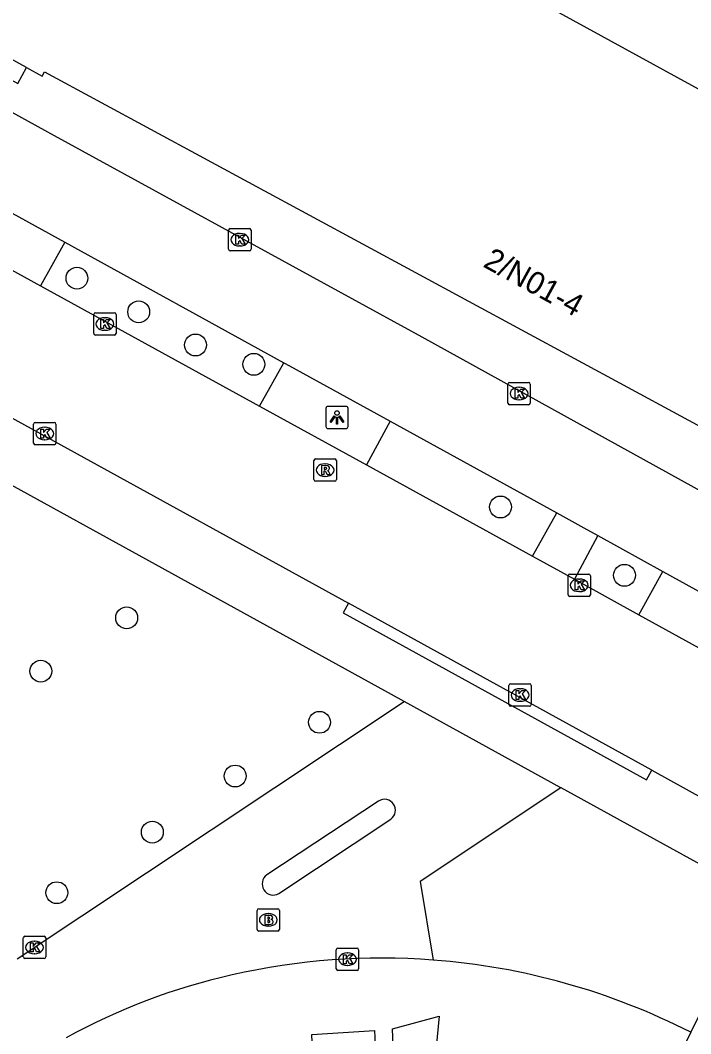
# Model space of a CAD drawing. Extents: x 161087 to 161922, y 382574 to 383873.
# Drawn here: x 161763.55 to 161793.57, y 383156.03 to 383201.39 of the extents above; entities that cross this region are included whole.
import ezdxf

# ---------------------------------------------------------------- set-up
doc = ezdxf.new("R2010")
doc.units = 0
for name, color, linetype in [('IMGEO_Berm_open', 7, 'Continuous'), ('IMGEO_Boom', 7, 'Continuous'), ('IMGEO_Brandkraan', 7, 'Continuous'), ('IMGEO_Fietspad_gesloten', 7, 'Continuous'), ('IMGEO_Groenvoorziening', 7, 'Continuous'), ('IMGEO_Kolk', 7, 'Continuous'), ('IMGEO_Lichtpunt', 7, 'Continuous'), ('IMGEO_Pand', 7, 'Continuous'), ('IMGEO_Pand_nummerreeks', 7, 'Continuous'), ('IMGEO_Parkeervlak_open', 7, 'Continuous'), ('IMGEO_Rijbaan_lokaal_gesloten', 7, 'Continuous'), ('IMGEO_Rijbaan_lokaal_open', 7, 'Continuous'), ('IMGEO_Rioolput', 7, 'Continuous'), ('IMGEO_Verkeerseiland_open', 7, 'Continuous'), ('IMGEO_Voetpad_open', 7, 'Continuous')]:
    doc.layers.add(name, color=color, linetype=linetype)

msp = doc.modelspace()

# ---------------------------------------------------------------- linework, layer by layer
at = {"layer": 'IMGEO_Berm_open'}
for points in [[(161765.549, 383191.451), (161764.459, 383189.509)], [(161774.258, 383184.123), (161775.351, 383186.06)], [(161780.114, 383183.44), (161779.043, 383181.493)], [(161786.484, 383177.403), (161787.569, 383179.338)], [(161789.413, 383178.323), (161788.363, 383176.37)], [(161791.248, 383174.784), (161792.325, 383176.719)]]:
    msp.add_lwpolyline(points, dxfattribs=at)
at = {"layer": 'IMGEO_Boom'}
for centre in [(161766.084, 383189.842), (161768.851, 383188.336), (161771.393, 383186.855), (161774.005, 383185.99), (161785.051, 383179.605), (161790.601, 383176.547), (161768.312, 383174.644), (161764.466, 383172.258), (161776.947, 383169.97), (161773.169, 383167.564), (161769.46, 383165.055), (161765.182, 383162.343)]:
    msp.add_circle(centre, 0.489, dxfattribs=at)
at = {"layer": 'IMGEO_Brandkraan'}
for p, q in [((161774.153, 383160.701), (161774.153, 383161.553)), ((161774.228, 383161.627), (161775.08, 383161.627)), ((161775.154, 383161.553), (161775.154, 383160.701)), ((161774.641, 383161.407), (161774.666, 383161.407)), ((161775.08, 383160.627), (161774.228, 383160.627)), ((161774.664, 383160.847), (161774.639, 383160.847))]:
    msp.add_line(p, q, dxfattribs=at)
for points in [[(161774.153, 383160.701), (161774.153, 383161.553)], [(161774.228, 383161.627), (161775.08, 383161.627)], [(161775.154, 383161.553), (161775.154, 383160.701)], [(161774.501, 383161.327), (161774.501, 383160.927), (161774.714, 383160.927)], [(161774.732, 383161.327), (161774.501, 383161.327)], [(161774.68, 383161.246), (161774.626, 383161.246), (161774.626, 383161.17)], [(161774.626, 383161.17), (161774.679, 383161.17)], [(161774.688, 383161.094), (161774.626, 383161.094), (161774.626, 383161.013)], [(161775.08, 383160.627), (161774.228, 383160.627)], [(161774.626, 383161.013), (161774.688, 383161.013)]]:
    msp.add_lwpolyline(points, dxfattribs=at)
for centre, radius, start, end in [((161774.23, 383161.551), 0.0765, 91.552, 178.448), ((161774.23, 383161.551), 0.0765, 91.552, 178.448), ((161775.078, 383161.551), 0.0765, 1.552, 88.448), ((161775.078, 383161.551), 0.0765, 1.552, 88.448), ((161774.681, 383161.208), 0.0379, 267.8285, 90.9355), ((161774.689, 383161.053), 0.0404, 269.8759, 90.5077), ((161774.736, 383161.182), 0.145, 59.4692, 91.5367), ((161774.761, 383161.229), 0.0922, 285.5137, 58.1501), ((161774.766, 383161.037), 0.105, 301.3115, 78.989), ((161774.23, 383160.703), 0.0765, 181.552, 268.448), ((161774.23, 383160.703), 0.0765, 181.552, 268.448), ((161774.72, 383161.178), 0.251, 268.6676, 293.5347), ((161775.078, 383160.703), 0.0765, 271.552, 358.448), ((161775.078, 383160.703), 0.0765, 271.552, 358.448)]:
    msp.add_arc(centre, radius, start, end, dxfattribs=at)
for centre, major_axis, ratio, start_param, end_param in [((161774.64, 383161.127), (-0.387, 0.002), 0.722429, 4.712389, 7.853982), ((161774.665, 383161.127), (-0.39, 0.002), 0.717154, 1.570796, 4.712389)]:
    msp.add_ellipse(centre, major_axis=major_axis, ratio=ratio, start_param=start_param, end_param=end_param, dxfattribs=at)
at = {"layer": 'IMGEO_Fietspad_gesloten'}
for points in [[(161813.482, 383169.651), (161808.082, 383172.609), (161796.69, 383178.843), (161781.538, 383187.211), (161765.085, 383196.212), (161740.293, 383209.885), (161724.103, 383218.792), (161711.611, 383225.692), (161701.802, 383231.102)], [(161750.765, 383199.565), (161759.781, 383194.623), (161765.549, 383191.451)], [(161765.549, 383191.451), (161775.351, 383186.06)], [(161775.351, 383186.06), (161775.6, 383185.923), (161780.114, 383183.44)], [(161780.114, 383183.44), (161787.569, 383179.338)], [(161787.569, 383179.338), (161788.787, 383178.668), (161789.413, 383178.323)], [(161789.413, 383178.323), (161792.325, 383176.719)], [(161792.325, 383176.719), (161806.343, 383168.996), (161806.62, 383168.844)]]:
    msp.add_lwpolyline(points, dxfattribs=at)
at = {"layer": 'IMGEO_Groenvoorziening'}
for points in [[(161763.409, 383159.378), (161780.73, 383170.907)], [(161787.745, 383167.041), (161781.452, 383162.84), (161782.039, 383159.329)]]:
    msp.add_lwpolyline(points, dxfattribs=at)
at = {"layer": 'IMGEO_Kolk'}
for p, q in [((161772.878, 383191.141), (161772.878, 383191.993)), ((161772.953, 383192.067), (161773.805, 383192.067)), ((161773.879, 383191.993), (161773.879, 383191.141)), ((161773.366, 383191.847), (161773.391, 383191.847)), ((161773.805, 383191.067), (161772.953, 383191.067)), ((161773.389, 383191.287), (161773.364, 383191.287)), ((161766.91, 383188.295), (161767.762, 383188.295)), ((161766.835, 383187.369), (161766.835, 383188.221)), ((161767.323, 383188.075), (161767.348, 383188.075)), ((161767.836, 383188.221), (161767.836, 383187.369)), ((161767.346, 383187.515), (161767.321, 383187.515)), ((161767.762, 383187.295), (161766.91, 383187.295)), ((161785.383, 383184.256), (161785.383, 383185.108)), ((161785.458, 383185.182), (161786.31, 383185.182)), ((161786.384, 383185.108), (161786.384, 383184.256)), ((161785.871, 383184.962), (161785.896, 383184.962)), ((161786.31, 383184.182), (161785.458, 383184.182)), ((161785.894, 383184.402), (161785.869, 383184.402)), ((161764.142, 383182.465), (161764.142, 383183.317)), ((161764.217, 383183.391), (161765.069, 383183.391)), ((161765.143, 383183.317), (161765.143, 383182.465)), ((161764.63, 383183.171), (161764.655, 383183.171)), ((161765.069, 383182.391), (161764.217, 383182.391)), ((161764.653, 383182.611), (161764.628, 383182.611)), ((161788.074, 383175.674), (161788.074, 383176.526)), ((161788.149, 383176.6), (161789.001, 383176.6)), ((161789.075, 383176.526), (161789.075, 383175.674)), ((161788.562, 383176.38), (161788.587, 383176.38)), ((161789.001, 383175.6), (161788.149, 383175.6)), ((161788.585, 383175.82), (161788.56, 383175.82)), ((161785.428, 383170.765), (161785.428, 383171.617)), ((161785.503, 383171.691), (161786.355, 383171.691)), ((161786.429, 383171.617), (161786.429, 383170.765)), ((161785.916, 383171.471), (161785.941, 383171.471)), ((161786.355, 383170.691), (161785.503, 383170.691)), ((161785.939, 383170.911), (161785.914, 383170.911)), ((161763.684, 383159.467), (161763.684, 383160.319)), ((161763.759, 383160.393), (161764.611, 383160.393)), ((161764.172, 383160.173), (161764.197, 383160.173)), ((161764.685, 383160.319), (161764.685, 383159.467)), ((161777.698, 383158.941), (161777.698, 383159.793)), ((161777.773, 383159.867), (161778.625, 383159.867)), ((161778.699, 383159.793), (161778.699, 383158.941)), ((161764.611, 383159.393), (161763.759, 383159.393)), ((161764.195, 383159.613), (161764.17, 383159.613)), ((161778.186, 383159.647), (161778.211, 383159.647)), ((161778.625, 383158.867), (161777.773, 383158.867)), ((161778.209, 383159.087), (161778.184, 383159.087))]:
    msp.add_line(p, q, dxfattribs=at)
for points in [[(161772.878, 383191.141), (161772.878, 383191.993)], [(161772.953, 383192.067), (161773.805, 383192.067)], [(161773.879, 383191.993), (161773.879, 383191.141)], [(161773.199, 383191.767), (161773.322, 383191.767), (161773.322, 383191.616), (161773.452, 383191.767), (161773.616, 383191.767), (161773.47, 383191.616), (161773.623, 383191.367), (161773.471, 383191.367), (161773.386, 383191.531), (161773.322, 383191.464), (161773.322, 383191.367), (161773.199, 383191.367), (161773.199, 383191.767)], [(161773.805, 383191.067), (161772.953, 383191.067)], [(161766.91, 383188.295), (161767.762, 383188.295)], [(161766.835, 383187.369), (161766.835, 383188.221)], [(161767.156, 383187.995), (161767.279, 383187.995), (161767.279, 383187.844), (161767.409, 383187.995), (161767.573, 383187.995), (161767.427, 383187.844), (161767.58, 383187.595), (161767.428, 383187.595), (161767.343, 383187.759), (161767.279, 383187.692), (161767.279, 383187.595), (161767.156, 383187.595), (161767.156, 383187.995)], [(161767.836, 383188.221), (161767.836, 383187.369)], [(161767.762, 383187.295), (161766.91, 383187.295)], [(161785.383, 383184.256), (161785.383, 383185.108)], [(161785.458, 383185.182), (161786.31, 383185.182)], [(161786.384, 383185.108), (161786.384, 383184.256)], [(161785.704, 383184.882), (161785.827, 383184.882), (161785.827, 383184.731), (161785.957, 383184.882), (161786.121, 383184.882), (161785.975, 383184.731), (161786.128, 383184.482), (161785.976, 383184.482), (161785.891, 383184.646), (161785.827, 383184.579), (161785.827, 383184.482), (161785.704, 383184.482), (161785.704, 383184.882)], [(161786.31, 383184.182), (161785.458, 383184.182)], [(161764.142, 383182.465), (161764.142, 383183.317)], [(161764.217, 383183.391), (161765.069, 383183.391)], [(161765.143, 383183.317), (161765.143, 383182.465)], [(161764.463, 383183.091), (161764.586, 383183.091), (161764.586, 383182.94), (161764.716, 383183.091), (161764.88, 383183.091), (161764.734, 383182.94), (161764.887, 383182.691), (161764.735, 383182.691), (161764.65, 383182.855), (161764.586, 383182.788), (161764.586, 383182.691), (161764.463, 383182.691), (161764.463, 383183.091)], [(161765.069, 383182.391), (161764.217, 383182.391)], [(161788.074, 383175.674), (161788.074, 383176.526)], [(161788.149, 383176.6), (161789.001, 383176.6)], [(161789.075, 383176.526), (161789.075, 383175.674)], [(161788.395, 383176.3), (161788.518, 383176.3), (161788.518, 383176.149), (161788.648, 383176.3), (161788.812, 383176.3), (161788.666, 383176.149), (161788.819, 383175.9), (161788.667, 383175.9), (161788.582, 383176.064), (161788.518, 383175.997), (161788.518, 383175.9), (161788.395, 383175.9), (161788.395, 383176.3)], [(161789.001, 383175.6), (161788.149, 383175.6)], [(161785.428, 383170.765), (161785.428, 383171.617)], [(161785.503, 383171.691), (161786.355, 383171.691)], [(161786.429, 383171.617), (161786.429, 383170.765)], [(161785.749, 383171.391), (161785.872, 383171.391), (161785.872, 383171.24), (161786.002, 383171.391), (161786.166, 383171.391), (161786.02, 383171.24), (161786.173, 383170.991), (161786.021, 383170.991), (161785.936, 383171.155), (161785.872, 383171.088), (161785.872, 383170.991), (161785.749, 383170.991), (161785.749, 383171.391)], [(161786.355, 383170.691), (161785.503, 383170.691)], [(161763.684, 383159.467), (161763.684, 383160.319)], [(161763.759, 383160.393), (161764.611, 383160.393)], [(161764.685, 383160.319), (161764.685, 383159.467)], [(161764.005, 383160.093), (161764.128, 383160.093), (161764.128, 383159.942), (161764.258, 383160.093), (161764.422, 383160.093), (161764.276, 383159.942), (161764.429, 383159.693), (161764.277, 383159.693), (161764.192, 383159.857), (161764.128, 383159.79), (161764.128, 383159.693), (161764.005, 383159.693), (161764.005, 383160.093)], [(161777.698, 383158.941), (161777.698, 383159.793)], [(161777.773, 383159.867), (161778.625, 383159.867)], [(161778.699, 383159.793), (161778.699, 383158.941)], [(161764.611, 383159.393), (161763.759, 383159.393)], [(161778.019, 383159.567), (161778.142, 383159.567), (161778.142, 383159.416), (161778.272, 383159.567), (161778.436, 383159.567), (161778.29, 383159.416), (161778.443, 383159.167), (161778.291, 383159.167), (161778.206, 383159.331), (161778.142, 383159.264), (161778.142, 383159.167), (161778.019, 383159.167), (161778.019, 383159.567)], [(161778.625, 383158.867), (161777.773, 383158.867)]]:
    msp.add_lwpolyline(points, dxfattribs=at)
for centre, start, end in [((161772.955, 383191.991), 91.552, 178.448), ((161772.955, 383191.991), 91.552, 178.448), ((161773.803, 383191.991), 1.552, 88.448), ((161773.803, 383191.991), 1.552, 88.448), ((161772.955, 383191.143), 181.552, 268.448), ((161772.955, 383191.143), 181.552, 268.448), ((161773.803, 383191.143), 271.552, 358.448), ((161773.803, 383191.143), 271.552, 358.448), ((161766.912, 383188.219), 91.552, 178.448), ((161766.912, 383188.219), 91.552, 178.448), ((161767.76, 383188.219), 1.552, 88.448), ((161767.76, 383188.219), 1.552, 88.448), ((161766.912, 383187.371), 181.552, 268.448), ((161766.912, 383187.371), 181.552, 268.448), ((161767.76, 383187.371), 271.552, 358.448), ((161767.76, 383187.371), 271.552, 358.448), ((161785.46, 383185.106), 91.552, 178.448), ((161785.46, 383185.106), 91.552, 178.448), ((161786.308, 383185.106), 1.552, 88.448), ((161786.308, 383185.106), 1.552, 88.448), ((161785.46, 383184.258), 181.552, 268.448), ((161785.46, 383184.258), 181.552, 268.448), ((161786.308, 383184.258), 271.552, 358.448), ((161786.308, 383184.258), 271.552, 358.448), ((161764.219, 383183.315), 91.552, 178.448), ((161764.219, 383183.315), 91.552, 178.448), ((161765.067, 383183.315), 1.552, 88.448), ((161765.067, 383183.315), 1.552, 88.448), ((161764.219, 383182.467), 181.552, 268.448), ((161764.219, 383182.467), 181.552, 268.448), ((161765.067, 383182.467), 271.552, 358.448), ((161765.067, 383182.467), 271.552, 358.448), ((161788.151, 383176.524), 91.552, 178.448), ((161788.151, 383176.524), 91.552, 178.448), ((161788.999, 383176.524), 1.552, 88.448), ((161788.999, 383176.524), 1.552, 88.448), ((161788.151, 383175.676), 181.552, 268.448), ((161788.151, 383175.676), 181.552, 268.448), ((161788.999, 383175.676), 271.552, 358.448), ((161788.999, 383175.676), 271.552, 358.448), ((161785.505, 383171.615), 91.552, 178.448), ((161785.505, 383171.615), 91.552, 178.448), ((161786.353, 383171.615), 1.552, 88.448), ((161786.353, 383171.615), 1.552, 88.448), ((161785.505, 383170.767), 181.552, 268.448), ((161785.505, 383170.767), 181.552, 268.448), ((161786.353, 383170.767), 271.552, 358.448), ((161786.353, 383170.767), 271.552, 358.448), ((161763.761, 383160.317), 91.552, 178.448), ((161763.761, 383160.317), 91.552, 178.448), ((161764.609, 383160.317), 1.552, 88.448), ((161764.609, 383160.317), 1.552, 88.448), ((161777.775, 383159.791), 91.552, 178.448), ((161777.775, 383159.791), 91.552, 178.448), ((161778.623, 383159.791), 1.552, 88.448), ((161778.623, 383159.791), 1.552, 88.448), ((161763.761, 383159.469), 181.552, 268.448), ((161763.761, 383159.469), 181.552, 268.448), ((161764.609, 383159.469), 271.552, 358.448), ((161764.609, 383159.469), 271.552, 358.448), ((161777.775, 383158.943), 181.552, 268.448), ((161777.775, 383158.943), 181.552, 268.448), ((161778.623, 383158.943), 271.552, 358.448), ((161778.623, 383158.943), 271.552, 358.448)]:
    msp.add_arc(centre, 0.0765, start, end, dxfattribs=at)
for centre, major_axis, ratio, start_param, end_param in [((161773.365, 383191.567), (-0.387, 0.002), 0.722429, 4.712389, 7.853982), ((161773.39, 383191.567), (-0.39, 0.002), 0.717154, 1.570796, 4.712389), ((161767.322, 383187.795), (-0.387, 0.002), 0.722429, 4.712389, 7.853982), ((161767.347, 383187.795), (-0.39, 0.002), 0.717154, 1.570796, 4.712389), ((161785.87, 383184.682), (-0.387, 0.002), 0.722429, 4.712389, 7.853982), ((161785.895, 383184.682), (-0.39, 0.002), 0.717154, 1.570796, 4.712389), ((161764.629, 383182.891), (-0.387, 0.002), 0.722429, 4.712389, 7.853982), ((161764.654, 383182.891), (-0.39, 0.002), 0.717154, 1.570796, 4.712389), ((161788.561, 383176.1), (-0.387, 0.002), 0.722429, 4.712389, 7.853982), ((161788.586, 383176.1), (-0.39, 0.002), 0.717154, 1.570796, 4.712389), ((161785.915, 383171.191), (-0.387, 0.002), 0.722429, 4.712389, 7.853982), ((161785.94, 383171.191), (-0.39, 0.002), 0.717154, 1.570796, 4.712389), ((161764.171, 383159.893), (-0.387, 0.002), 0.722429, 4.712389, 7.853982), ((161764.196, 383159.893), (-0.39, 0.002), 0.717154, 1.570796, 4.712389), ((161778.185, 383159.367), (-0.387, 0.002), 0.722429, 4.712389, 7.853982), ((161778.21, 383159.367), (-0.39, 0.002), 0.717154, 1.570796, 4.712389)]:
    msp.add_ellipse(centre, major_axis=major_axis, ratio=ratio, start_param=start_param, end_param=end_param, dxfattribs=at)
at = {"layer": 'IMGEO_Lichtpunt'}
for p, q in [((161777.231, 383184.014), (161777.231, 383183.207)), ((161777.231, 383184.014), (161777.231, 383183.207)), ((161778.133, 383184.109), (161777.325, 383184.109)), ((161778.133, 383184.109), (161777.325, 383184.109)), ((161778.227, 383183.207), (161778.227, 383184.014)), ((161778.227, 383183.207), (161778.227, 383184.014)), ((161777.325, 383183.113), (161778.133, 383183.113)), ((161777.325, 383183.113), (161778.133, 383183.113))]:
    msp.add_line(p, q, dxfattribs=at)
for points in [[(161777.605, 383183.678), (161777.644, 383183.65), (161777.456, 383183.388), (161777.418, 383183.415), (161777.605, 383183.678)], [(161777.707, 383183.63), (161777.754, 383183.63), (161777.754, 383183.308), (161777.707, 383183.308), (161777.707, 383183.63)], [(161777.817, 383183.65), (161777.855, 383183.677), (161778.042, 383183.415), (161778.003, 383183.387), (161777.817, 383183.65)]]:
    msp.add_lwpolyline(points, dxfattribs=at)
msp.add_circle((161777.73, 383183.812), 0.0994, dxfattribs=at)
for centre, start, end in [((161777.325, 383184.014), 90, 180), ((161777.325, 383184.014), 90, 180), ((161778.133, 383184.014), 0, 90), ((161778.133, 383184.014), 0, 90), ((161777.325, 383183.207), 180, 270), ((161777.325, 383183.207), 180, 270), ((161778.133, 383183.207), 270, 0), ((161778.133, 383183.207), 270, 360)]:
    msp.add_arc(centre, 0.0946, start, end, dxfattribs=at)
at = {"layer": 'IMGEO_Pand'}
for points in [[(161808.106, 383239.294), (161807.622, 383235.472), (161806.85, 383229.368), (161782.713, 383232.42), (161781.469, 383230.132), (161786.193, 383227.566), (161776.209, 383209.188), (161776.064, 383209.267), (161775.953, 383209.057), (161775.572, 383208.361), (161777.029, 383207.57), (161813.144, 383187.782), (161813.076, 383187.658), (161815.225, 383186.48)], [(161763.827, 383199.272), (161761.347, 383200.624)], [(161763.827, 383199.272), (161764.53, 383198.889), (161764.635, 383199.082), (161809.716, 383174.698)], [(161776.635, 383155.328), (161776.604, 383155.995), (161779.416, 383156.173), (161779.443, 383155.518), (161780.239, 383155.519), (161780.209, 383156.246), (161782.299, 383156.821), (161782.169, 383155.432), (161785.036, 383154.948)]]:
    msp.add_lwpolyline(points, dxfattribs=at)
at = {"layer": 'IMGEO_Parkeervlak_open'}
for centre, radius, start, end in [((161779.743, 383129.003), 30.413, 85.6712, 102.7316), ((161779.745, 383128.945), 30.47, 63.019, 85.6818), ((161779.252, 383131.016), 28.341, 102.6595, 118.8015)]:
    msp.add_arc(centre, radius, start, end, dxfattribs=at)
at = {"layer": 'IMGEO_Rijbaan_lokaal_gesloten'}
for points in [[(161749.678, 383197.635), (161764.459, 383189.509)], [(161751.869, 383189.803), (161778.251, 383175.302)], [(161764.459, 383189.509), (161774.258, 383184.123)], [(161774.258, 383184.123), (161779.043, 383181.493)], [(161779.043, 383181.493), (161786.484, 383177.403)], [(161786.484, 383177.403), (161788.363, 383176.37)], [(161788.363, 383176.37), (161791.248, 383174.784)], [(161791.829, 383167.834), (161778.251, 383175.302)], [(161791.248, 383174.784), (161805.548, 383166.924)], [(161791.829, 383167.834), (161794.9, 383166.131)]]:
    msp.add_lwpolyline(points, dxfattribs=at)
at = {"layer": 'IMGEO_Rijbaan_lokaal_open'}
for points in [[(161796.589, 383162.184), (161793.569, 383156.099)], [(161793.569, 383156.099), (161791.793, 383152.508)]]:
    msp.add_lwpolyline(points, dxfattribs=at)
at = {"layer": 'IMGEO_Rioolput'}
for p, q in [((161776.699, 383180.83), (161776.699, 383181.682)), ((161776.774, 383181.756), (161777.626, 383181.756)), ((161777.187, 383181.536), (161777.212, 383181.536)), ((161777.7, 383181.682), (161777.7, 383180.83)), ((161777.626, 383180.756), (161776.774, 383180.756)), ((161777.21, 383180.976), (161777.185, 383180.976))]:
    msp.add_line(p, q, dxfattribs=at)
for points in [[(161776.699, 383180.83), (161776.699, 383181.682)], [(161776.774, 383181.756), (161777.626, 383181.756)], [(161777.288, 383181.454), (161777.036, 383181.456), (161777.036, 383181.056)], [(161777.7, 383181.682), (161777.7, 383180.83)], [(161777.036, 383181.056), (161777.16, 383181.056), (161777.16, 383181.218), (161777.171, 383181.218)], [(161777.214, 383181.375), (161777.16, 383181.375), (161777.16, 383181.294)], [(161777.16, 383181.294), (161777.212, 383181.294)], [(161777.218, 383181.189), (161777.289, 383181.056), (161777.429, 383181.056), (161777.364, 383181.182)], [(161777.626, 383180.756), (161776.774, 383180.756)]]:
    msp.add_lwpolyline(points, dxfattribs=at)
for centre, radius, start, end in [((161776.776, 383181.68), 0.0765, 91.552, 178.448), ((161776.776, 383181.68), 0.0765, 91.552, 178.448), ((161777.624, 383181.68), 0.0765, 1.552, 88.448), ((161777.624, 383181.68), 0.0765, 1.552, 88.448), ((161777.17, 383181.165), 0.0533, 26.0293, 88.6989), ((161777.196, 383181.483), 0.19, 274.7715, 282.9687), ((161777.22, 383181.279), 0.0964, 77.0061, 93.1865), ((161777.234, 383181.336), 0.0378, 276.6634, 79.6772), ((161777.287, 383181.344), 0.109, 350.3612, 89.416), ((161777.285, 383181.344), 0.112, 277.5842, 350.9817), ((161777.269, 383181.129), 0.108, 29.5134, 73.7905), ((161776.776, 383180.832), 0.0765, 181.552, 268.448), ((161776.776, 383180.832), 0.0765, 181.552, 268.448), ((161777.624, 383180.832), 0.0765, 271.552, 358.448), ((161777.624, 383180.832), 0.0765, 271.552, 358.448)]:
    msp.add_arc(centre, radius, start, end, dxfattribs=at)
for centre, major_axis, ratio, start_param, end_param in [((161777.186, 383181.256), (-0.387, 0.002), 0.722429, 4.712389, 7.853982), ((161777.211, 383181.256), (-0.39, 0.002), 0.717154, 1.570796, 4.712389)]:
    msp.add_ellipse(centre, major_axis=major_axis, ratio=ratio, start_param=start_param, end_param=end_param, dxfattribs=at)
at = {"layer": 'IMGEO_Verkeerseiland_open'}
for points in [[(161779.593, 383166.446), (161774.589, 383163.145)], [(161775.13, 383162.303), (161780.141, 383165.639)]]:
    msp.add_lwpolyline(points, dxfattribs=at)
for centre, radius, start, end in [((161779.859, 383166.037), 0.488, 305.3802, 122.9773), ((161774.881, 383162.738), 0.501, 125.703, 299.7399)]:
    msp.add_arc(centre, radius, start, end, dxfattribs=at)
at = {"layer": 'IMGEO_Voetpad_open'}
for points in [[(161761.347, 383200.624), (161760.957, 383199.912), (161763.431, 383198.551), (161763.827, 383199.272)], [(161780.73, 383170.907), (161780.608, 383170.974), (161746.551, 383189.704), (161744.298, 383188.243)], [(161778.251, 383175.302), (161778.013, 383174.869), (161791.59, 383167.4), (161791.829, 383167.834)], [(161787.745, 383167.041), (161780.73, 383170.907)], [(161796.589, 383162.184), (161796.502, 383162.232), (161787.765, 383167.03), (161787.745, 383167.041)]]:
    msp.add_lwpolyline(points, dxfattribs=at)

# ---------------------------------------------------------------- texts
at = {"layer": 'IMGEO_Pand_nummerreeks'}
msp.add_text('2/N01-4', height=1, rotation=331.2834, dxfattribs=at).set_placement((161784.225, 383190.38))

doc.saveas('drawing.dxf')
